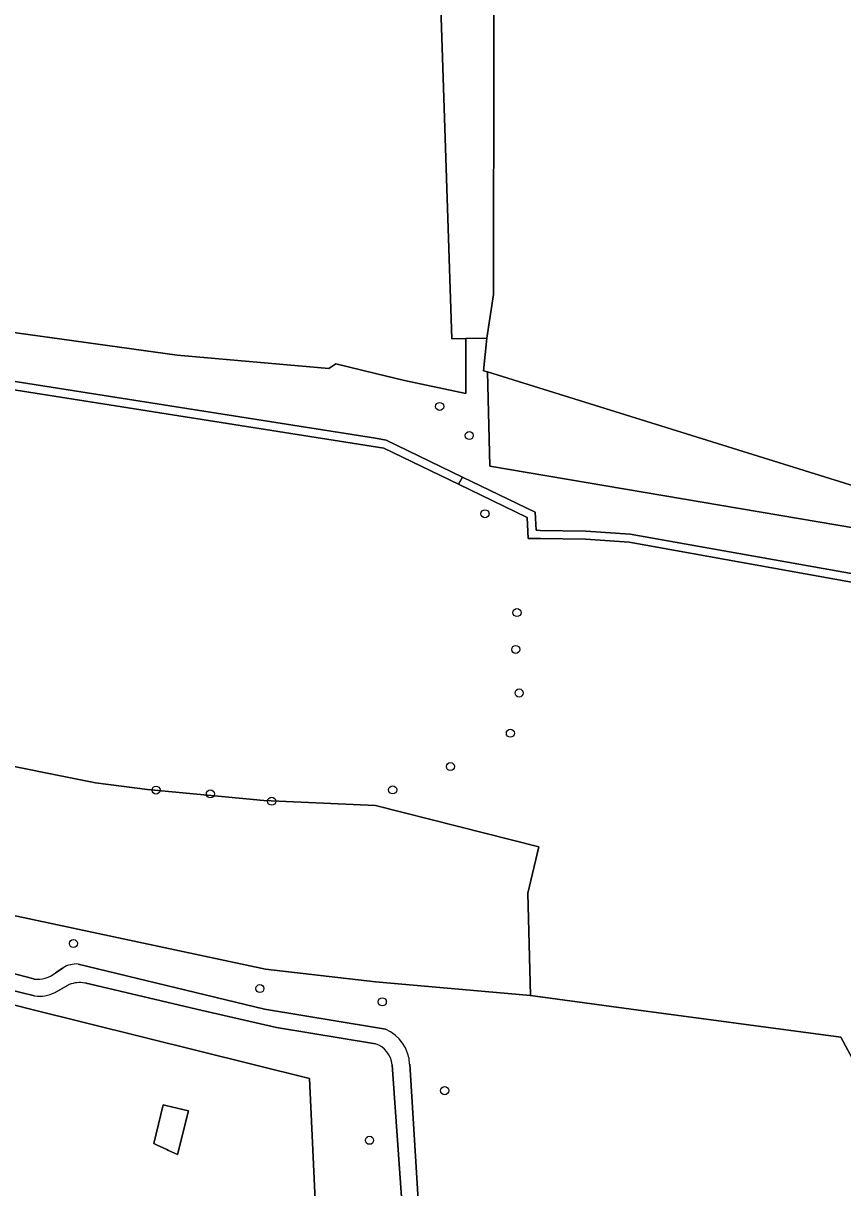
# Model space of a CAD drawing. Extents: x 160203 to 161530, y 379528 to 381797.
# Drawn here: x 160957.3 to 161056.6, y 380978.3 to 381119.5 of the extents above; entities that cross this region are included whole.
import ezdxf

# ---------------------------------------------------------------- set-up
doc = ezdxf.new("R2010")
doc.units = 0
for name, color, linetype in [('IMGEO_Boom', 7, 'Continuous'), ('IMGEO_Bouwland', 7, 'Continuous'), ('IMGEO_Erf', 7, 'Continuous'), ('IMGEO_Gemengd_bos', 7, 'Continuous'), ('IMGEO_Grasland_agrarisch', 7, 'Continuous'), ('IMGEO_Groenvoorziening', 7, 'Continuous'), ('IMGEO_Haag', 7, 'Continuous'), ('IMGEO_Hek', 7, 'Continuous'), ('IMGEO_Houtwal', 7, 'Continuous'), ('IMGEO_Loofbos', 7, 'Continuous'), ('IMGEO_Pand', 7, 'Continuous'), ('IMGEO_Voetpad_halfverhard', 7, 'Continuous')]:
    doc.layers.add(name, color=color, linetype=linetype)

msp = doc.modelspace()

# ---------------------------------------------------------------- linework, layer by layer
at = {"layer": 'IMGEO_Boom'}
for centre in [(161007.79, 381073.08), (161011.38, 381069.55), (161013.28, 381060.07), (161017.16, 381048.08), (161017.01, 381043.61), (161017.42, 381038.33), (161016.36, 381033.45), (161009.1, 381029.41), (160973.43, 381026.55), (160980.01, 381026.09), (161002.1, 381026.58), (160987.44, 381025.21), (160963.42, 381007.95), (160986.01, 381002.49), (161000.84, 381000.88), (161008.4, 380990.11), (160999.29, 380984.09)]:
    msp.add_circle(centre, 0.489, dxfattribs=at)
at = {"layer": 'IMGEO_Bouwland'}
for points in [[(161006.78, 381168.69), (161006.96, 381196.82), (161010.41, 381196.55), (161010.51, 381202), (161007.01, 381202.37), (161006.71, 381247.12), (161000, 381248.89), (160995.77, 381250), (160995.16, 381250.16), (160994.1, 381250.44), (160993.95, 381250), (160939.3, 381085.02), (160943.93, 381083.76), (160975.97, 381079.3), (160994.38, 381077.68), (160995.21, 381078.26), (161000, 381077.09), (161003.55, 381076.23), (161010.95, 381074.65), (161010.97, 381081.3), (161009.28, 381081.26), (161007.34, 381139.77)], [(161073.21, 381098.18), (161078.99, 381136.45), (161083.68, 381168.57), (161053.72, 381180.26), (161034.78, 381187.91), (161013.52, 381196.31), (161014.4, 381147.63), (161014.3, 381086.66), (161013.49, 381081.36), (161013.12, 381077.39), (161013.59, 381077.26), (161068.04, 381060.28), (161068.35, 381062.52)]]:
    msp.add_lwpolyline(points, close=True, dxfattribs=at)
at = {"layer": 'IMGEO_Erf'}
msp.add_lwpolyline([(160992.81, 380974.25), (160992.03, 380991.59), (160958.22, 381000), (160930.49, 381007.05), (160930.04, 381006.19), (160949.7, 381001.19), (160947.21, 380991.42), (160932.71, 380995.11), (160929.8, 380995.85), (160929.01, 380992.69), (160925.47, 380993.53), (160921.61, 380994.65), (160920.18, 380991.56), (160918.58, 380988.13), (160917.68, 380986.21), (160911.25, 380972.39)], dxfattribs=at)
msp.add_lwpolyline([(160976.02, 380982.35), (160974.94, 380982.86), (160974.73, 380982.96), (160973.58, 380983.5), (160973.14, 380983.71), (160974.3, 380988.38), (160974.76, 380988.27), (160975.14, 380988.18), (160976.14, 380987.94), (160976.69, 380987.81), (160977.34, 380987.65)], close=True, dxfattribs=at)
at = {"layer": 'IMGEO_Gemengd_bos'}
msp.add_lwpolyline([(161000, 381024.69), (160986.5, 381025.29), (160972.41, 381026.64), (160966.1, 381027.45), (160951.77, 381030.31), (160941.6, 381032.67), (160922.87, 381036.49), (160918.39, 381024.25), (160920.81, 381022.1), (160935.11, 381017.02), (160950.47, 381012.57), (160986.68, 381004.85), (161000, 381003.3), (161018.8, 381001.64), (161018.47, 381014.06), (161019.82, 381019.66)], close=True, dxfattribs=at)
at = {"layer": 'IMGEO_Grasland_agrarisch'}
for points in [[(161057.71, 381051.79), (161030.75, 381056.62), (161025.46, 381056.97), (161019.99, 381057.05), (161018.52, 381057.08), (161018.4, 381059.63), (161010.08, 381063.64), (161001.01, 381068.01), (160941.32, 381077.44)], [(160951.77, 381030.31), (160966.1, 381027.45), (160972.41, 381026.64), (160986.5, 381025.29), (161000, 381024.69), (161019.82, 381019.66), (161018.47, 381014.06), (161018.8, 381001.64), (161031, 381000), (161056.42, 380996.59), (161068.31, 380974.47)]]:
    msp.add_lwpolyline(points, dxfattribs=at)
at = {"layer": 'IMGEO_Groenvoorziening'}
for points in [[(161013.86, 381065.85), (161013.59, 381077.26), (161013.12, 381077.39), (161013.49, 381081.36), (161010.97, 381081.3), (161010.95, 381074.65), (161003.55, 381076.23), (161000, 381077.09), (160995.21, 381078.26), (160994.38, 381077.68), (160975.97, 381079.3), (160943.93, 381083.76), (160939.3, 381085.02), (160993.95, 381250)], [(160949.77, 381127.68), (160934.49, 381079.74), (160933.95, 381078.05), (160929.84, 381066.2), (160928.46, 381062.22), (160927.74, 381060.12), (160921.46, 381041.16), (160915.33, 381026.22), (160916.69, 381024.3), (160917.13, 381027.16), (160920.26, 381034.86), (160923.41, 381041.64), (160924.04, 381041.54), (160922.24, 381035.21), (160918.62, 381027.32), (160917.47, 381023.35), (160917.77, 381022.95), (160923.49, 381015.24), (160933.43, 381010.7), (160939.82, 381008.56), (160958.63, 381003.65)], [(160941.43, 381078.44), (161000, 381069.23), (161001.32, 381068.97), (161010.57, 381064.52), (161019.37, 381060.27), (161019.48, 381058.06), (161019.96, 381058.05), (161025.51, 381057.97), (161030.88, 381057.61), (161057.89, 381052.77)], [(161067.7, 381056.71), (161013.86, 381065.85)], [(161068.31, 380974.47), (161056.42, 380996.59), (161031, 381000), (161018.8, 381001.64), (161000, 381003.3), (160986.68, 381004.85), (160950.47, 381012.57)], [(160961.24, 381004.39), (160962.17, 381005.02)], [(160963.98, 381005.46), (160986.55, 381000), (161000, 380997.75), (161001.21, 380997.55)], [(161004.16, 380993.33), (161005.28, 380975.59)]]:
    msp.add_lwpolyline(points, dxfattribs=at)
for points in [[(161010.57, 381064.52), (161001.32, 381068.97), (161000, 381069.23), (160941.43, 381078.44), (160937.19, 381078.73), (160936.75, 381077.75), (160941.32, 381077.44), (161001.01, 381068.01), (161010.08, 381063.64)], [(161068.04, 381060.28), (161013.59, 381077.26), (161013.86, 381065.85), (161067.7, 381056.71)], [(161010.08, 381063.64), (161018.4, 381059.63), (161018.52, 381057.08), (161019.99, 381057.05), (161025.46, 381056.97), (161030.75, 381056.62), (161057.71, 381051.79), (161080.84, 381047.41), (161082.52, 381047.1), (161089.01, 381046.04), (161092.59, 381045.18), (161092.15, 381046.67), (161089.15, 381047.04), (161082.69, 381048.08), (161057.89, 381052.77), (161030.88, 381057.61), (161025.51, 381057.97), (161019.96, 381058.05), (161019.48, 381058.06), (161019.37, 381060.27), (161010.57, 381064.52)]]:
    msp.add_lwpolyline(points, close=True, dxfattribs=at)
for centre, radius, start, end in [((160963.8, 381002.26), 3.21, 86.6874, 120.5973), ((160959.04, 381007.15), 3.53, 263.3566, 308.5226), ((160999.36, 380993.13), 4.8, 2.3991, 67.2968)]:
    msp.add_arc(centre, radius, start, end, dxfattribs=at)
at = {"layer": 'IMGEO_Haag'}
for points in [[(161001.32, 381068.97), (161000, 381069.23), (160941.43, 381078.44), (160937.19, 381078.73), (160936.75, 381077.75), (160941.32, 381077.44), (161001.01, 381068.01), (161010.08, 381063.64), (161010.57, 381064.52)], [(161010.57, 381064.52), (161010.08, 381063.64), (161018.4, 381059.63), (161018.52, 381057.08), (161019.99, 381057.05), (161025.46, 381056.97), (161030.75, 381056.62), (161057.71, 381051.79), (161080.84, 381047.41), (161082.52, 381047.1), (161089.01, 381046.04), (161092.59, 381045.18), (161092.15, 381046.67), (161089.15, 381047.04), (161082.69, 381048.08), (161057.89, 381052.77), (161030.88, 381057.61), (161025.51, 381057.97), (161019.96, 381058.05), (161019.48, 381058.06), (161019.37, 381060.27)]]:
    msp.add_lwpolyline(points, close=True, dxfattribs=at)
at = {"layer": 'IMGEO_Hek'}
msp.add_lwpolyline([(160995.16, 381250.16), (160994.1, 381250.44), (160993.95, 381250), (160939.3, 381085.02), (160943.93, 381083.76), (160975.97, 381079.3), (160994.38, 381077.68), (160995.21, 381078.26), (161000, 381077.09), (161003.55, 381076.23), (161010.95, 381074.65)], dxfattribs=at)
at = {"layer": 'IMGEO_Houtwal'}
msp.add_lwpolyline([(161010.97, 381081.3), (161013.49, 381081.36), (161014.3, 381086.66), (161014.4, 381147.63), (161013.52, 381196.31), (161010.41, 381196.55), (161006.96, 381196.82), (161006.78, 381168.69), (161007.34, 381139.77), (161009.28, 381081.26)], close=True, dxfattribs=at)
at = {"layer": 'IMGEO_Loofbos'}
for points in [[(160958.68, 381001.59), (160950.37, 381003.61), (160933.35, 381008.59), (160922.02, 381013.96)], [(160919.39, 381000), (160917.64, 380996.15), (160921.61, 380994.65), (160925.47, 380993.53), (160928.79, 381006.51), (160930.04, 381006.19), (160930.49, 381007.05), (160958.22, 381000), (160992.03, 380991.59), (160992.81, 380974.25), (160997.53, 380974.52), (160997.5, 380975.18), (161000, 380975.31), (161002.48, 380975.45), (161003.27, 380975.49), (161002.03, 380993.24)], [(160962.91, 381002.97), (160961.2, 381002.01)], [(161000, 380995.78), (160988.04, 380997.76), (160978.33, 381000), (160964.8, 381003.17)]]:
    msp.add_lwpolyline(points, dxfattribs=at)
for centre, radius, start, end in [((160959.32, 381005.55), 4, 260.8134, 297.9265), ((160964.19, 380999.89), 3.33, 79.4415, 112.6207), ((160999.13, 380993), 2.92, 4.732, 72.5986)]:
    msp.add_arc(centre, radius, start, end, dxfattribs=at)
at = {"layer": 'IMGEO_Pand'}
msp.add_lwpolyline([(160976.02, 380982.35), (160977.34, 380987.65), (160976.69, 380987.81), (160976.14, 380987.94), (160975.14, 380988.18), (160974.76, 380988.27), (160974.3, 380988.38), (160973.14, 380983.71), (160973.58, 380983.5), (160974.73, 380982.96), (160974.94, 380982.86)], close=True, dxfattribs=at)
at = {"layer": 'IMGEO_Voetpad_halfverhard'}
for points in [[(160958.63, 381003.65), (160939.82, 381008.56), (160933.43, 381010.7), (160923.49, 381015.24), (160917.77, 381022.95), (160917.47, 381023.35), (160916.69, 381024.3), (160915.33, 381026.22), (160914.57, 381024.37), (160916.53, 381021.54), (160916.83, 381020.95), (160918.92, 381016.87), (160916.92, 381012.7)], [(160922.02, 381013.96), (160933.35, 381008.59), (160950.37, 381003.61), (160958.68, 381001.59)], [(160962.17, 381005.02), (160961.24, 381004.39)], [(161001.21, 380997.55), (161000, 380997.75), (160986.55, 381000), (160963.98, 381005.46)], [(160961.2, 381002.01), (160962.91, 381002.97)], [(160964.8, 381003.17), (160978.33, 381000), (160988.04, 380997.76), (161000, 380995.78)], [(161002.03, 380993.24), (161003.27, 380975.49), (161005.28, 380975.59), (161004.16, 380993.33)]]:
    msp.add_lwpolyline(points, dxfattribs=at)
for centre, radius, start, end in [((160963.8, 381002.26), 3.21, 86.6874, 120.5973), ((160959.04, 381007.15), 3.53, 263.3566, 308.5226), ((160959.32, 381005.55), 4, 260.8134, 297.9265), ((160964.19, 380999.89), 3.33, 79.4415, 112.6207), ((160999.36, 380993.13), 4.8, 2.3991, 67.2968), ((160999.13, 380993), 2.92, 4.732, 72.5986)]:
    msp.add_arc(centre, radius, start, end, dxfattribs=at)

doc.saveas('drawing.dxf')
